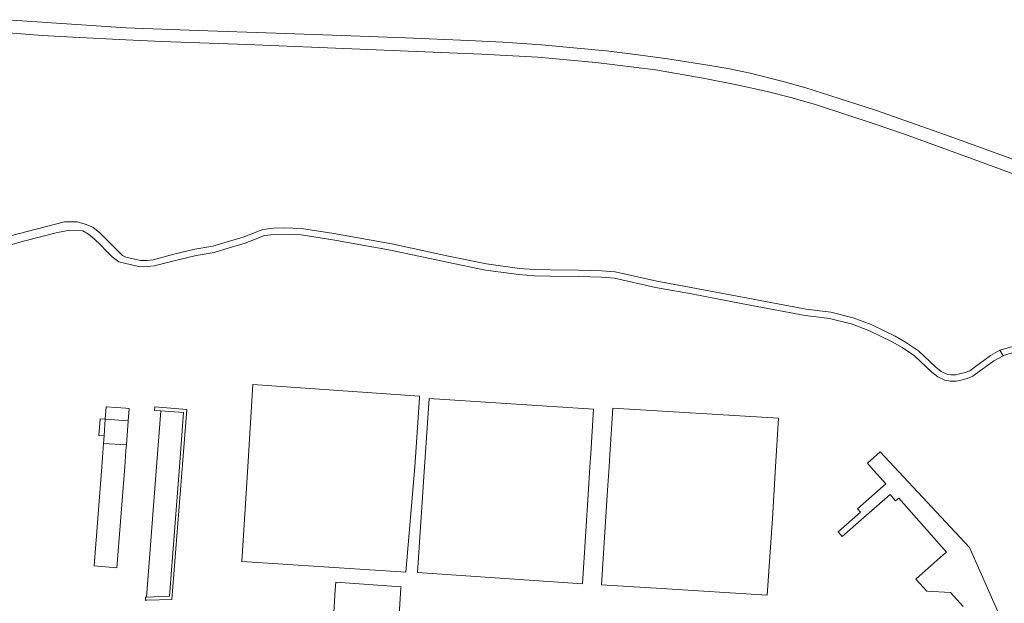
# Model space of a CAD drawing. Extents: x 152825 to 164088, y 457113 to 463005.
# Tile 298 of 364: x 158478 to 158681, y 461472 to 461592. Entities that reach past the tile are written whole.
import ezdxf

# ---------------------------------------------------------------- set-up
doc = ezdxf.new("R2010")
doc.units = 0
doc.header["$LTSCALE"] = 0.5
for name, color, linetype, lineweight in [('B-PV-VH-GESLOTENVERHARDING_ASFALT-GV', 251, 'CONTINUOUS', 18), ('B-PV-VH-GESLOTENVERHARDING_KUNSTSTOF-GV', 251, 'CONTINUOUS', 18), ('B-PV-VH-HALFVERHARDING_GRAVEL-GV', 251, 'CONTINUOUS', 18), ('B-PV-VH-ONVERHARD_ZAND-GV', 251, 'CONTINUOUS', 18), ('B-PV-VH-OPENVERHARDING_BETONSTRAATSTEEN-GV', 251, 'CONTINUOUS', 18)]:
    doc.layers.add(name, color=color, linetype=linetype, lineweight=lineweight)

msp = doc.modelspace()

# ---------------------------------------------------------------- linework, layer by layer
at = {"layer": 'B-PV-VH-GESLOTENVERHARDING_ASFALT-GV', "flags": 128}
for points in [[(158688.652, 461561.502), (158669.221, 461568.579), (158654.783, 461573.654), (158647.286, 461576.083), (158640.38, 461578.238), (158635.728, 461579.569), (158628.874, 461581.256), (158624.251, 461582.215), (158619.723, 461583.02), (158612.287, 461584.169), (158605.751, 461585.079), (158599.15, 461585.895), (158592.394, 461586.545), (158585.816, 461587.129), (158577.852, 461587.711), (158570.74, 461588.06), (158557.719, 461588.595), (158544.573, 461589.03), (158530.929, 461589.531), (158514.905, 461590.086), (158500, 461590.655), (158489.806, 461591.348), (158475.423, 461592.326)], [(158474.856, 461589.679), (158482.783, 461589.072), (158489.003, 461588.71), (158500, 461588.148), (158507.421, 461587.825), (158524.962, 461587.184), (158548.293, 461586.227), (158573.4, 461585.23), (158585.049, 461584.587), (158597.003, 461583.504), (158609.359, 461581.979), (158619.168, 461580.242), (158626.136, 461578.893), (158632.386, 461577.498), (158637.559, 461576.194), (158642.566, 461574.707), (158648.829, 461572.68), (158654.474, 461570.83), (158660.569, 461568.742), (158672.125, 461564.58), (158692.207, 461557.2)]]:
    msp.add_lwpolyline(points, dxfattribs=at)
at = {"layer": 'B-PV-VH-GESLOTENVERHARDING_KUNSTSTOF-GV', "flags": 128}
msp.add_lwpolyline([(158560.619, 461514.217), (158560.643, 461514.579), (158526.233, 461516.958), (158525.172, 461500), (158523.946, 461480.396), (158557.759, 461478.205), (158559.644, 461500)], close=True, dxfattribs=at)
at = {"layer": 'B-PV-VH-HALFVERHARDING_GRAVEL-GV', "flags": 128}
for points in [[(158595.959, 461502.746), (158596.53, 461511.91), (158562.59, 461514.12), (158561.644, 461500), (158560.18, 461478.16), (158575.18, 461477.12), (158594.28, 461475.82), (158595.5, 461495.388), (158595.788, 461500)], [(158632.39, 461473.47), (158633.47, 461489.28), (158633.55, 461490.5), (158634.129, 461500), (158634.74, 461510.03), (158600.55, 461512.13), (158599.922, 461502.487), (158599.76, 461500), (158599.445, 461495.171), (158598.17, 461475.59), (158610.56, 461474.821)], [(158558.196, 461448.164), (158559.392, 461466.098), (158556.186, 461466.276), (158556.729, 461474.898), (158556.821, 461475.225), (158543.341, 461476.16), (158543.234, 461474.583), (158542.837, 461468.726), (158541.517, 461449.274)]]:
    msp.add_lwpolyline(points, close=True, dxfattribs=at)
at = {"layer": 'B-PV-VH-ONVERHARD_ZAND-GV', "flags": 128}
msp.add_lwpolyline([(158476.144, 461545.855), (158479.138, 461546.655), (158485.85, 461548.384), (158488.44, 461548.841), (158491.099, 461548.692), (158492.273, 461548.036), (158493.422, 461547.095), (158494.784, 461545.726), (158495.815, 461544.667), (158497.153, 461543.358), (158498.528, 461542.333), (158499.714, 461542.027), (158502.902, 461541.308), (158504.461, 461541.324), (158505.847, 461541.462), (158510.217, 461542.611), (158514.48, 461543.631), (158518.203, 461544.261), (158521.282, 461545.187), (158524.619, 461546.192), (158528.591, 461547.726), (158530.571, 461547.992), (158532.622, 461548.038), (158536.151, 461547.874), (158542.727, 461546.876), (158554.629, 461544.743), (158566.343, 461542.234), (158574.209, 461540.602), (158581.146, 461539.668), (158584.312, 461539.424), (158587.604, 461539.362), (158593.438, 461539.277), (158598.194, 461539.163), (158600.852, 461538.97), (158609.326, 461537.028), (158616.808, 461535.691), (158627.032, 461533.731), (158640.233, 461531.257), (158645.289, 461530.628), (158649.742, 461529.498), (158653.383, 461528.149), (158658.221, 461525.819), (158660.298, 461524.638), (158662.83, 461522.891), (158666.366, 461519.55), (158667.625, 461518.57), (158669.079, 461517.872), (158670.19, 461517.704), (158671.431, 461517.679), (158672.128, 461517.839), (158673.683, 461518.215), (158674.844, 461518.68), (158676.471, 461519.856), (158678.192, 461521.113), (158679.22, 461521.864), (158681.13, 461522.922), (158680.469, 461524.042), (158678.519, 461522.962), (158677.155, 461521.965), (158675.707, 461520.907), (158674.212, 461519.827), (158673.287, 461519.457), (158671.829, 461519.105), (158671.296, 461518.982), (158670.301, 461519.002), (158669.466, 461519.128), (158668.313, 461519.682), (158667.213, 461520.537), (158663.65, 461523.904), (158660.99, 461525.74), (158658.826, 461526.972), (158653.892, 461529.347), (158650.129, 461530.742), (158645.53, 461531.907), (158640.433, 461532.542), (158627.274, 461535.008), (158617.045, 461536.969), (158609.586, 461538.302), (158601.045, 461540.26), (158598.256, 461540.462), (158593.463, 461540.577), (158587.625, 461540.662), (158584.374, 461540.723), (158581.283, 461540.962), (158574.428, 461541.885), (158566.611, 461543.506), (158554.88, 461546.018), (158542.939, 461548.158), (158536.279, 461549.169), (158532.637, 461549.338), (158530.47, 461549.29), (158528.266, 461548.994), (158524.197, 461547.422), (158520.908, 461546.432), (158517.907, 461545.529), (158514.22, 461544.906), (158509.9, 461543.872), (158505.616, 461542.745), (158504.39, 461542.624), (158503.039, 461542.609), (158500, 461543.295), (158499.268, 461543.613), (158494.637, 461548.279), (158493.192, 461549.458), (158491.614, 461550.126), (158489.905, 461550.57), (158487.281, 461550.565), (158471.825, 461546.553)], dxfattribs=at)
for points in [[(158686.536, 461524.825), (158684.457, 461524.83), (158682.574, 461524.711), (158680.689, 461524.164), (158680.469, 461524.042), (158681.13, 461522.922), (158681.192, 461522.957), (158682.799, 461523.422), (158684.497, 461523.53), (158686.479, 461523.525), (158688.181, 461523.412), (158688.472, 461524.661)], [(158505.935, 461512.37), (158505.887, 461511.644), (158507.205, 461511.548), (158511.885, 461511.205), (158511.036, 461500), (158509.01, 461473.276), (158504.269, 461473.092), (158504.049, 461473.083), (158504.016, 461472.743), (158503.992, 461472.417), (158504.303, 461472.422), (158509.499, 461472.554), (158512.585, 461511.817)]]:
    msp.add_lwpolyline(points, close=True, dxfattribs=at)
at = {"layer": 'B-PV-VH-OPENVERHARDING_BETONSTRAATSTEEN-GV', "flags": 128}
for points in [[(158495.966, 461512.371), (158495.935, 461512.374), (158495.743, 461509.836), (158500.481, 461509.49), (158500.677, 461512.026), (158500, 461512.076)], [(158511.885, 461511.205), (158507.205, 461511.548), (158506.323, 461500), (158504.269, 461473.092), (158509.01, 461473.276), (158511.036, 461500)], [(158495.742, 461509.825), (158494.683, 461509.9), (158494.677, 461509.814), (158494.419, 461506.467), (158495.483, 461506.387)], [(158500.481, 461509.49), (158495.743, 461509.836), (158495.742, 461509.825), (158495.483, 461506.387), (158495.362, 461504.791), (158500.095, 461504.52)], [(158500.095, 461504.52), (158495.362, 461504.791), (158495, 461500), (158493.451, 461479.504), (158498.127, 461479.123), (158499.745, 461500), (158500, 461503.29)]]:
    msp.add_lwpolyline(points, close=True, dxfattribs=at)
msp.add_lwpolyline([(158681.278, 461467.31), (158678.461, 461473.655), (158674.183, 461483.346), (158658.593, 461500), (158655.723, 461503.058), (158653.094, 461500.737), (158653.746, 461500), (158656.867, 461496.465), (158651.022, 461491.301), (158651.65, 461490.595), (158647.065, 461486.574), (158647.91, 461485.62), (158652.33, 461489.53), (158657.761, 461494.273), (158658.93, 461492.95), (158659.566, 461493.512), (158669.406, 461482.372), (158668.77, 461481.81), (158664.4, 461477.94), (158663.093, 461476.776), (158665.37, 461474.27), (158670.26, 461474.04), (158672.9, 461471.14)], dxfattribs=at)

doc.saveas('drawing.dxf')
